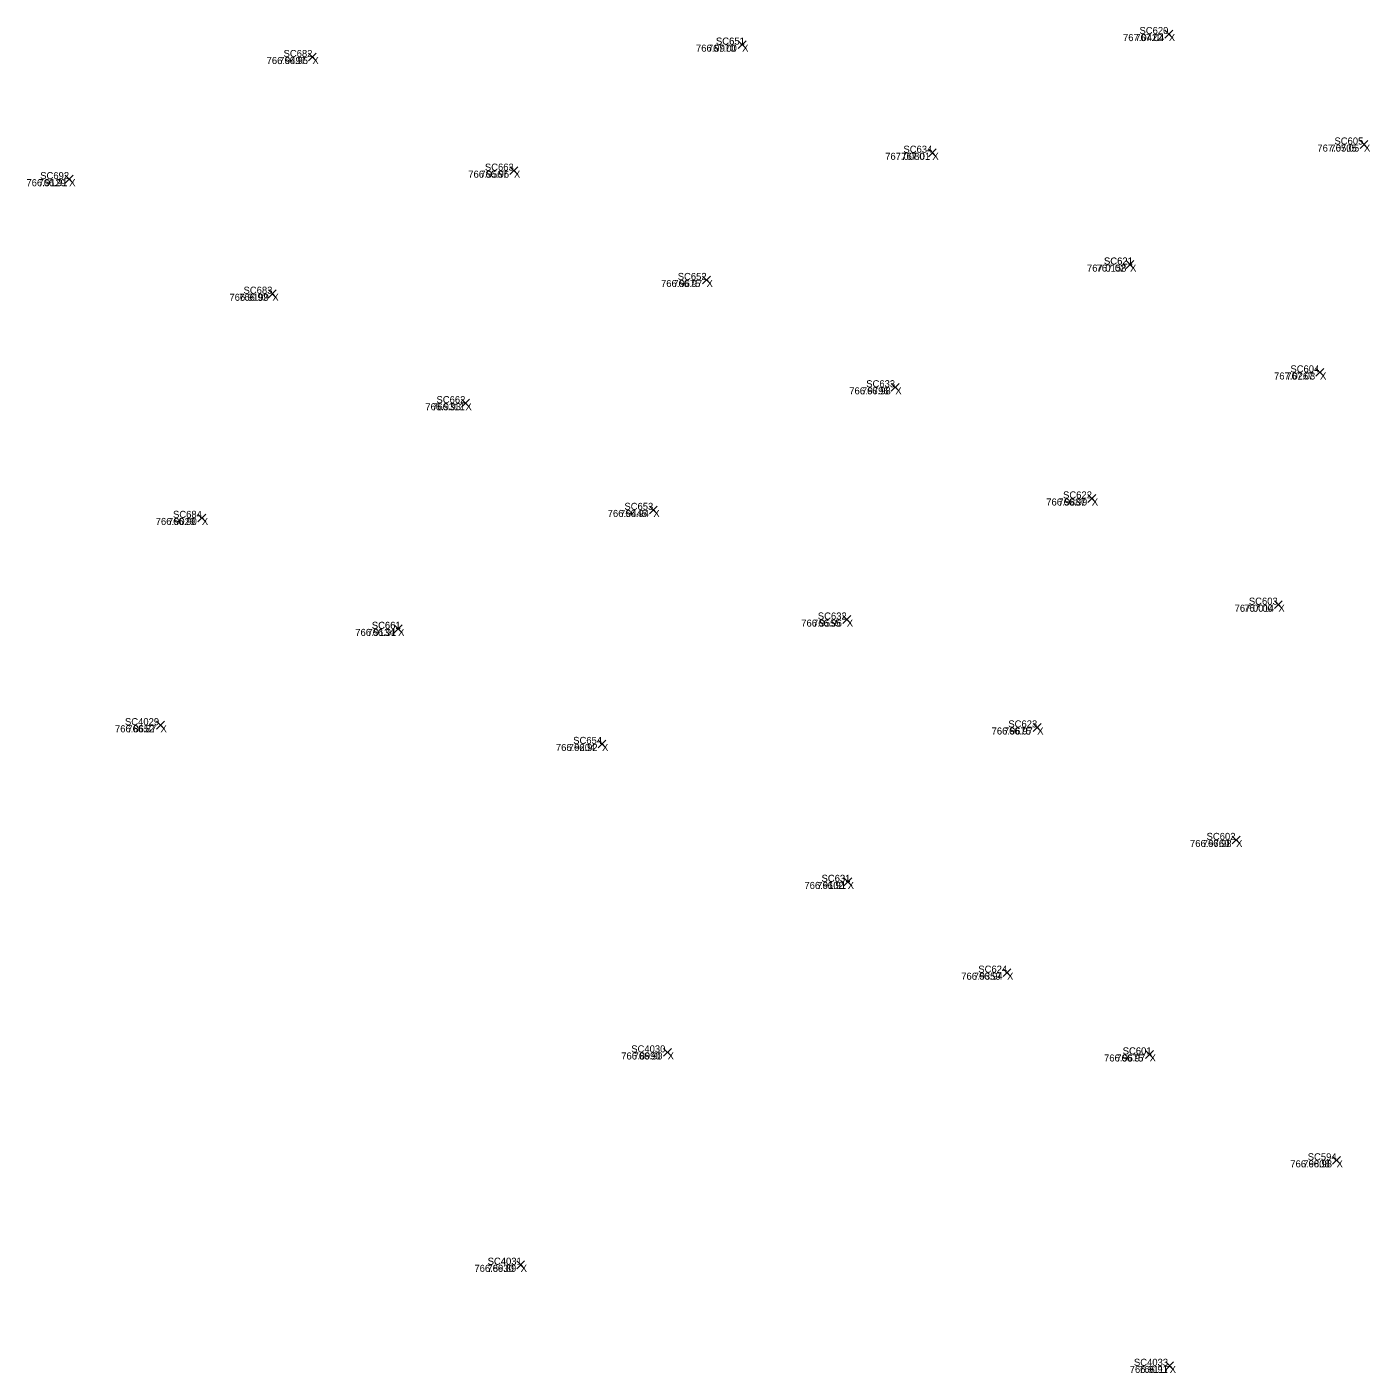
# Model space of a CAD drawing. Extents: x 1845019 to 1877956, y 680444 to 701081.
# Drawn here: x 1857613.63 to 1857625.04, y 694290.57 to 694301.99 of the extents above; entities that cross this region are included whole.
import ezdxf

# ---------------------------------------------------------------- set-up
doc = ezdxf.new("R2010")
doc.units = 0
for name, color, linetype in [('SV_X_Random_Point', 7, 'Continuous'), ('SV_X_Text_Comment', 7, 'Continuous'), ('SV_X_Text_Elevation', 7, 'Continuous'), ('SV_X_Text_Name', 7, 'Continuous')]:
    doc.layers.add(name, color=color, linetype=linetype)

msp = doc.modelspace()

# ---------------------------------------------------------------- linework, layer by layer
at = {"layer": 'SV_X_Random_Point'}
for p, q in [((1857623.296, 694301.9), (1857623.362, 694301.967)), ((1857623.296, 694301.967), (1857623.362, 694301.9)), ((1857623.296, 694301.9), (1857623.362, 694301.967)), ((1857623.296, 694301.967), (1857623.362, 694301.9)), ((1857619.672, 694301.811), (1857619.738, 694301.877)), ((1857619.672, 694301.877), (1857619.738, 694301.811)), ((1857619.672, 694301.811), (1857619.738, 694301.877)), ((1857619.672, 694301.877), (1857619.738, 694301.811)), ((1857616.021, 694301.706), (1857616.088, 694301.772)), ((1857616.021, 694301.772), (1857616.088, 694301.706)), ((1857616.021, 694301.706), (1857616.088, 694301.772)), ((1857616.021, 694301.772), (1857616.088, 694301.706)), ((1857624.954, 694300.963), (1857625.02, 694301.03)), ((1857624.954, 694301.03), (1857625.02, 694300.963)), ((1857624.954, 694300.963), (1857625.02, 694301.03)), ((1857624.954, 694301.03), (1857625.02, 694300.963)), ((1857621.287, 694300.892), (1857621.354, 694300.959)), ((1857621.287, 694300.959), (1857621.354, 694300.892)), ((1857621.287, 694300.892), (1857621.354, 694300.959)), ((1857621.287, 694300.959), (1857621.354, 694300.892)), ((1857617.733, 694300.741), (1857617.8, 694300.807)), ((1857617.733, 694300.807), (1857617.8, 694300.741)), ((1857617.733, 694300.741), (1857617.8, 694300.807)), ((1857617.733, 694300.807), (1857617.8, 694300.741)), ((1857613.955, 694300.669), (1857614.022, 694300.736)), ((1857613.955, 694300.736), (1857614.022, 694300.669)), ((1857613.955, 694300.669), (1857614.022, 694300.736)), ((1857613.955, 694300.736), (1857614.022, 694300.669)), ((1857622.967, 694299.944), (1857623.033, 694300.011)), ((1857622.967, 694300.011), (1857623.033, 694299.944)), ((1857622.967, 694299.944), (1857623.033, 694300.011)), ((1857622.967, 694300.011), (1857623.033, 694299.944)), ((1857619.369, 694299.813), (1857619.436, 694299.879)), ((1857619.369, 694299.879), (1857619.436, 694299.813)), ((1857619.369, 694299.813), (1857619.436, 694299.879)), ((1857619.369, 694299.879), (1857619.436, 694299.813)), ((1857615.682, 694299.695), (1857615.748, 694299.762)), ((1857615.682, 694299.762), (1857615.748, 694299.695)), ((1857615.682, 694299.695), (1857615.748, 694299.762)), ((1857615.682, 694299.762), (1857615.748, 694299.695)), ((1857624.579, 694299.028), (1857624.646, 694299.094)), ((1857624.579, 694299.094), (1857624.646, 694299.028)), ((1857624.579, 694299.028), (1857624.646, 694299.094)), ((1857624.579, 694299.094), (1857624.646, 694299.028)), ((1857620.972, 694298.901), (1857621.039, 694298.968)), ((1857620.972, 694298.968), (1857621.039, 694298.901)), ((1857620.972, 694298.901), (1857621.039, 694298.968)), ((1857620.972, 694298.968), (1857621.039, 694298.901)), ((1857617.322, 694298.766), (1857617.388, 694298.833)), ((1857617.322, 694298.833), (1857617.388, 694298.766)), ((1857617.322, 694298.766), (1857617.388, 694298.833)), ((1857617.322, 694298.833), (1857617.388, 694298.766)), ((1857618.917, 694297.86), (1857618.984, 694297.927)), ((1857618.917, 694297.927), (1857618.984, 694297.86)), ((1857618.917, 694297.86), (1857618.984, 694297.927)), ((1857618.917, 694297.927), (1857618.984, 694297.86)), ((1857622.641, 694297.958), (1857622.708, 694298.024)), ((1857622.641, 694298.024), (1857622.708, 694297.958)), ((1857622.641, 694297.958), (1857622.708, 694298.024)), ((1857622.641, 694298.024), (1857622.708, 694297.958)), ((1857615.083, 694297.793), (1857615.15, 694297.859)), ((1857615.083, 694297.859), (1857615.15, 694297.793)), ((1857615.083, 694297.793), (1857615.15, 694297.859)), ((1857615.083, 694297.859), (1857615.15, 694297.793)), ((1857624.226, 694297.056), (1857624.293, 694297.122)), ((1857624.226, 694297.122), (1857624.293, 694297.056)), ((1857624.226, 694297.056), (1857624.293, 694297.122)), ((1857624.226, 694297.122), (1857624.293, 694297.056)), ((1857616.749, 694296.851), (1857616.816, 694296.918)), ((1857616.749, 694296.918), (1857616.816, 694296.851)), ((1857616.749, 694296.851), (1857616.816, 694296.918)), ((1857616.749, 694296.918), (1857616.816, 694296.851)), ((1857620.56, 694296.93), (1857620.627, 694296.997)), ((1857620.56, 694296.997), (1857620.627, 694296.93)), ((1857620.56, 694296.93), (1857620.627, 694296.997)), ((1857620.56, 694296.997), (1857620.627, 694296.93)), ((1857614.732, 694296.033), (1857614.798, 694296.1)), ((1857614.732, 694296.1), (1857614.798, 694296.033)), ((1857614.732, 694296.033), (1857614.798, 694296.1)), ((1857614.732, 694296.1), (1857614.798, 694296.033)), ((1857622.177, 694296.013), (1857622.244, 694296.08)), ((1857622.177, 694296.08), (1857622.244, 694296.013)), ((1857622.177, 694296.013), (1857622.244, 694296.08)), ((1857622.177, 694296.08), (1857622.244, 694296.013)), ((1857618.481, 694295.873), (1857618.548, 694295.94)), ((1857618.481, 694295.94), (1857618.548, 694295.873)), ((1857618.481, 694295.873), (1857618.548, 694295.94)), ((1857618.481, 694295.94), (1857618.548, 694295.873)), ((1857623.867, 694295.058), (1857623.934, 694295.125)), ((1857623.867, 694295.125), (1857623.934, 694295.058)), ((1857623.867, 694295.058), (1857623.934, 694295.125)), ((1857623.867, 694295.125), (1857623.934, 694295.058)), ((1857620.569, 694294.703), (1857620.636, 694294.77)), ((1857620.569, 694294.77), (1857620.636, 694294.703)), ((1857620.569, 694294.703), (1857620.636, 694294.77)), ((1857620.569, 694294.77), (1857620.636, 694294.703)), ((1857621.921, 694293.932), (1857621.988, 694293.998)), ((1857621.921, 694293.998), (1857621.988, 694293.932)), ((1857621.921, 694293.932), (1857621.988, 694293.998)), ((1857621.921, 694293.998), (1857621.988, 694293.932)), ((1857619.038, 694293.255), (1857619.105, 694293.322)), ((1857619.038, 694293.322), (1857619.105, 694293.255)), ((1857619.038, 694293.255), (1857619.105, 694293.322)), ((1857619.038, 694293.322), (1857619.105, 694293.255)), ((1857623.132, 694293.237), (1857623.199, 694293.304)), ((1857623.132, 694293.304), (1857623.199, 694293.237)), ((1857623.132, 694293.237), (1857623.199, 694293.304)), ((1857623.132, 694293.304), (1857623.199, 694293.237)), ((1857624.72, 694292.338), (1857624.787, 694292.405)), ((1857624.72, 694292.405), (1857624.787, 694292.338)), ((1857624.72, 694292.338), (1857624.787, 694292.405)), ((1857624.72, 694292.405), (1857624.787, 694292.338)), ((1857617.79, 694291.452), (1857617.857, 694291.518)), ((1857617.79, 694291.518), (1857617.857, 694291.452)), ((1857617.79, 694291.452), (1857617.857, 694291.518)), ((1857617.79, 694291.518), (1857617.857, 694291.452)), ((1857623.303, 694290.593), (1857623.37, 694290.66)), ((1857623.303, 694290.66), (1857623.37, 694290.593)), ((1857623.303, 694290.593), (1857623.37, 694290.66)), ((1857623.303, 694290.66), (1857623.37, 694290.593))]:
    msp.add_line(p, q, dxfattribs=at)

# ---------------------------------------------------------------- texts
at = {"layer": 'SV_X_Text_Comment'}
for p in [(1857623.329, 694301.874), (1857619.705, 694301.784), (1857616.055, 694301.679), (1857621.321, 694300.866), (1857624.987, 694300.936), (1857617.767, 694300.714), (1857613.989, 694300.642), (1857623, 694299.917), (1857619.403, 694299.786), (1857615.715, 694299.669), (1857624.613, 694299.001), (1857621.006, 694298.875), (1857617.355, 694298.74), (1857622.675, 694297.931), (1857615.116, 694297.766), (1857618.951, 694297.834), (1857624.26, 694297.029), (1857620.594, 694296.903), (1857616.783, 694296.824), (1857614.765, 694296.006), (1857622.211, 694295.987), (1857618.515, 694295.847), (1857623.901, 694295.032), (1857620.602, 694294.676), (1857621.955, 694293.905), (1857619.072, 694293.228), (1857623.166, 694293.211), (1857624.754, 694292.312), (1857617.824, 694291.425), (1857623.337, 694290.567)]:
    msp.add_text('X', height=0.06, dxfattribs=at).set_placement(p)
at = {"layer": 'SV_X_Text_Elevation'}
for s, p in [('767.0422', (1857622.94, 694301.874)), ('767.04', (1857623.044, 694301.874)), ('766.9970', (1857619.313, 694301.784)), ('767.00', (1857619.414, 694301.784)), ('766.9497', (1857615.666, 694301.679)), ('766.95', (1857615.772, 694301.679)), ('767.0080', (1857620.92, 694300.866)), ('767.01', (1857621.057, 694300.866)), ('767.0505', (1857624.591, 694300.936)), ('767.05', (1857624.701, 694300.936)), ('766.9567', (1857617.379, 694300.714)), ('766.96', (1857617.48, 694300.714)), ('766.9129', (1857613.626, 694300.642)), ('766.91', (1857613.728, 694300.642)), ('767.0158', (1857622.634, 694299.917)), ('767.02', (1857622.715, 694299.917)), ('766.9675', (1857619.016, 694299.786)), ('766.97', (1857619.12, 694299.786)), ('766.9199', (1857615.35, 694299.669)), ('766.92', (1857615.432, 694299.669)), ('767.0267', (1857624.223, 694299.001)), ('767.03', (1857624.327, 694299.001)), ('766.9796', (1857620.615, 694298.875)), ('766.98', (1857620.722, 694298.875)), ('766.9311', (1857617.014, 694298.74)), ('766.93', (1857617.072, 694298.74)), ('766.9887', (1857622.288, 694297.931)), ('766.99', (1857622.391, 694297.931)), ('766.9029', (1857614.724, 694297.766)), ('766.90', (1857614.828, 694297.766)), ('766.9445', (1857618.563, 694297.834)), ('766.94', (1857618.668, 694297.834)), ('767.0014', (1857623.888, 694297.029)), ('767.00', (1857623.968, 694297.029)), ('766.9555', (1857620.207, 694296.903)), ('766.96', (1857620.307, 694296.903)), ('766.9134', (1857616.419, 694296.824)), ('766.91', (1857616.522, 694296.824)), ('766.8652', (1857614.378, 694296.006)), ('766.87', (1857614.483, 694296.006)), ('766.9675', (1857621.824, 694295.987)), ('766.97', (1857621.928, 694295.987)), ('766.9204', (1857618.123, 694295.847)), ('766.92', (1857618.232, 694295.847)), ('766.9760', (1857623.509, 694295.032)), ('766.98', (1857623.617, 694295.032)), ('766.9102', (1857620.234, 694294.676)), ('766.91', (1857620.342, 694294.676)), ('766.9359', (1857621.566, 694293.905)), ('766.94', (1857621.672, 694293.905)), ('766.8990', (1857618.678, 694293.228)), ('766.90', (1857618.783, 694293.228)), ('766.9675', (1857622.779, 694293.211)), ('766.97', (1857622.883, 694293.211)), ('766.9808', (1857624.361, 694292.312)), ('766.98', (1857624.47, 694292.312)), ('766.8930', (1857617.431, 694291.425)), ('766.89', (1857617.541, 694291.425)), ('766.9117', (1857622.997, 694290.567)), ('766.91', (1857623.076, 694290.567))]:
    msp.add_text(s, height=0.06, dxfattribs=at).set_placement(p)
at = {"layer": 'SV_X_Text_Name'}
for s, p in [('SC620', (1857623.08, 694301.934)), ('SC620', (1857623.08, 694301.934)), ('SC651', (1857619.482, 694301.844)), ('SC651', (1857619.483, 694301.844)), ('SC682', (1857615.81, 694301.739)), ('SC682', (1857615.81, 694301.739)), ('SC605', (1857624.736, 694300.996)), ('SC605', (1857624.736, 694300.996)), ('SC634', (1857621.075, 694300.926)), ('SC634', (1857621.075, 694300.926)), ('SC663', (1857617.52, 694300.774)), ('SC663', (1857617.52, 694300.774)), ('SC692', (1857613.743, 694300.702)), ('SC692', (1857613.743, 694300.702)), ('SC621', (1857622.778, 694299.977)), ('SC621', (1857622.779, 694299.977)), ('SC652', (1857619.158, 694299.846)), ('SC652', (1857619.158, 694299.846)), ('SC683', (1857615.47, 694299.729)), ('SC683', (1857615.47, 694299.729)), ('SC604', (1857624.362, 694299.061)), ('SC604', (1857624.362, 694299.061)), ('SC633', (1857620.759, 694298.935)), ('SC633', (1857620.759, 694298.935)), ('SC662', (1857617.109, 694298.8)), ('SC662', (1857617.109, 694298.8)), ('SC622', (1857622.431, 694297.991)), ('SC622', (1857622.431, 694297.991)), ('SC653', (1857618.705, 694297.894)), ('SC653', (1857618.705, 694297.894)), ('SC684', (1857614.871, 694297.826)), ('SC684', (1857614.871, 694297.826)), ('SC603', (1857624.009, 694297.089)), ('SC603', (1857624.009, 694297.089)), ('SC632', (1857620.348, 694296.963)), ('SC632', (1857620.348, 694296.963)), ('SC661', (1857616.56, 694296.884)), ('SC661', (1857616.559, 694296.884)), ('SC4029', (1857614.463, 694296.066)), ('SC4029', (1857614.463, 694296.066)), ('SC623', (1857621.966, 694296.047)), ('SC623', (1857621.966, 694296.047)), ('SC654', (1857618.27, 694295.907)), ('SC654', (1857618.27, 694295.907)), ('SC602', (1857623.65, 694295.092)), ('SC602', (1857623.65, 694295.092)), ('SC631', (1857620.379, 694294.736)), ('SC631', (1857620.38, 694294.736)), ('SC624', (1857621.711, 694293.965)), ('SC624', (1857621.711, 694293.965)), ('SC4030', (1857618.763, 694293.288)), ('SC4030', (1857618.763, 694293.288)), ('SC601', (1857622.937, 694293.271)), ('SC601', (1857622.938, 694293.271)), ('SC594', (1857624.509, 694292.372)), ('SC594', (1857624.509, 694292.372)), ('SC4031', (1857617.543, 694291.485)), ('SC4031', (1857617.544, 694291.485)), ('SC4033', (1857623.033, 694290.627)), ('SC4033', (1857623.033, 694290.627))]:
    msp.add_text(s, height=0.06, dxfattribs=at).set_placement(p)

doc.saveas('drawing.dxf')
